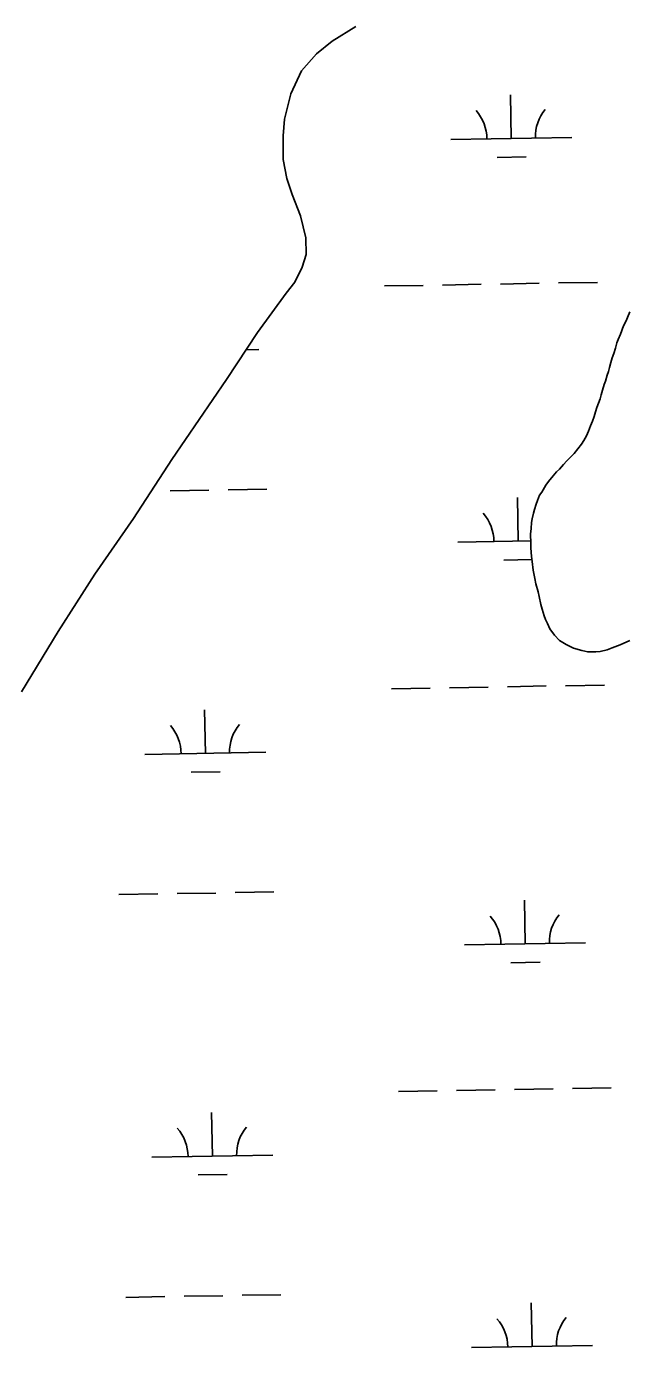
# Model space of a CAD drawing. Extents: x 3892998 to 3931244, y 278583 to 304547.
# Drawn here: x 3921530 to 3922027, y 297888 to 298979 of the extents above; entities that cross this region are included whole.
import ezdxf

# ---------------------------------------------------------------- set-up
doc = ezdxf.new("R2010")
doc.units = 0
doc.layers.add('V-TOPO-SHOR', color=7, linetype='Continuous')
doc.layers.add('V-WETL-SWMP', color=7, linetype='Continuous')

msp = doc.modelspace()

# ---------------------------------------------------------------- linework, layer by layer
at = {"layer": 'V-TOPO-SHOR'}
for points in [[(3921744.3, 298759), (3921751.3, 298768), (3921757.4, 298780.3), (3921760.9, 298790.7), (3921760.6, 298804.7), (3921756, 298822.7), (3921749.2, 298840.4), (3921744.8, 298853.7), (3921741.8, 298869.2), (3921741.7, 298888.7), (3921743, 298902.5), (3921748, 298923.5), (3921756.8, 298942.4), (3921769.2, 298956.6), (3921782.4, 298967.1), (3921801.7, 298979.2)], [(3921649.9, 298621.5), (3921695.1, 298687.6), (3921720.7, 298726.4), (3921744.2, 298758.9), (3921744.3, 298759)], [(3922028.3, 298743.4), (3922026.2, 298738.9), (3922025.2, 298736.1), (3922023.1, 298731.9), (3922020.4, 298724.9), (3922018.7, 298720.7), (3922017.6, 298717.9), (3922016.3, 298713.4), (3922014.9, 298708.9), (3922013.5, 298705.4), (3922012.4, 298701.6), (3922011.4, 298697.4), (3922010.6, 298694.2), (3922009.6, 298691), (3922008.2, 298686.2), (3922007.1, 298683.3), (3922005.7, 298678.8), (3922004.4, 298675), (3922003.6, 298671.5), (3922002.3, 298668), (3922000.9, 298664.4), (3921999.8, 298660.9), (3921998.8, 298657.1), (3921997.4, 298653.2), (3921995.7, 298649.4), (3921994, 298644.9), (3921992.3, 298641.1), (3921990.2, 298637.3), (3921988.2, 298634.1), (3921985.2, 298630.3), (3921982.2, 298626.5), (3921979.6, 298623.7), (3921976.3, 298620.5), (3921973.3, 298617.4), (3921970, 298613.6), (3921967.7, 298611.4), (3921965, 298607.9), (3921961.1, 298603.2), (3921958.7, 298600.3), (3921955.4, 298594.6), (3921953.7, 298592.1), (3921952, 298587.6), (3921950.9, 298584.7), (3921949.5, 298580.2), (3921948.5, 298577.1), (3921947.4, 298572.6), (3921947, 298569.4), (3921946.6, 298564.5), (3921946.1, 298559.7), (3921946.3, 298552.3), (3921946.5, 298548.4), (3921947, 298541.3), (3921947.5, 298537.1), (3921948.3, 298530), (3921949.8, 298523.2), (3921950.6, 298518.7), (3921952.4, 298512.2), (3921953.3, 298508.3), (3921954.7, 298501.8), (3921955.9, 298497.9), (3921957.4, 298492.4), (3921958.6, 298489.4), (3921960.2, 298485.9), (3921962, 298481.6), (3921966.1, 298476.4), (3921970.1, 298472.1), (3921975.5, 298468.7), (3921981.6, 298465.7), (3921988.6, 298463.6), (3921993.4, 298462.5), (3922000.2, 298462.7), (3922003.8, 298462.9), (3922009.6, 298464.4), (3922013.5, 298465.9), (3922020.3, 298468.3), (3922028.2, 298472)], [(3921525.6, 298429.7), (3921555.8, 298479.5), (3921586.1, 298526.9), (3921618.1, 298572.7), (3921649.9, 298621.5)]]:
    msp.add_lwpolyline(points, dxfattribs=at)
at = {"layer": 'V-WETL-SWMP'}
for p, q in [((3921782.4, 298967.1), (3921801.7, 298979.2)), ((3921769.2, 298956.6), (3921782.4, 298967.1)), ((3921756.8, 298942.4), (3921769.2, 298956.6)), ((3921748, 298923.5), (3921756.8, 298942.4)), ((3921743, 298902.5), (3921748, 298923.5)), ((3921930.2, 298886.7), (3921929.6, 298922.7)), ((3921741.7, 298888.7), (3921743, 298902.5)), ((3921741.8, 298869.2), (3921741.7, 298888.7)), ((3921880.2, 298885.8), (3921980.2, 298887.5)), ((3921744.8, 298853.7), (3921741.8, 298869.2)), ((3921918.5, 298871), (3921942.5, 298871.5)), ((3921749.2, 298840.4), (3921744.8, 298853.7)), ((3921756, 298822.7), (3921749.2, 298840.4)), ((3921760.6, 298804.7), (3921756, 298822.7)), ((3921760.9, 298790.7), (3921760.6, 298804.7)), ((3921757.4, 298780.3), (3921760.9, 298790.7)), ((3921751.3, 298768), (3921757.4, 298780.3)), ((3921744.3, 298759), (3921751.3, 298768)), ((3921921.4, 298766.4), (3921953.4, 298767)), ((3921969.4, 298767.3), (3922001.4, 298767.8)), ((3921720.7, 298726.4), (3921744.2, 298758.9)), ((3921744.2, 298758.9), (3921744.3, 298759)), ((3921825.4, 298764.8), (3921857.4, 298765.3)), ((3921873.4, 298765.6), (3921905.4, 298766.2)), ((3922025.2, 298736.1), (3922023.1, 298731.9)), ((3922026.2, 298738.9), (3922025.2, 298736.1)), ((3922028.3, 298743.4), (3922026.2, 298738.9)), ((3921695.1, 298687.6), (3921720.7, 298726.4)), ((3922020.4, 298724.9), (3922018.7, 298720.7)), ((3922023.1, 298731.9), (3922020.4, 298724.9)), ((3921711.2, 298712), (3921721.7, 298712.2)), ((3922016.3, 298713.4), (3922014.9, 298708.9)), ((3922017.6, 298717.9), (3922016.3, 298713.4)), ((3922018.7, 298720.7), (3922017.6, 298717.9)), ((3922012.4, 298701.6), (3922011.4, 298697.4)), ((3922013.5, 298705.4), (3922012.4, 298701.6)), ((3922014.9, 298708.9), (3922013.5, 298705.4)), ((3922009.6, 298691), (3922008.2, 298686.2)), ((3922010.6, 298694.2), (3922009.6, 298691)), ((3922011.4, 298697.4), (3922010.6, 298694.2)), ((3921649.9, 298621.5), (3921695.1, 298687.6)), ((3922007.1, 298683.3), (3922005.7, 298678.8)), ((3922008.2, 298686.2), (3922007.1, 298683.3)), ((3922003.6, 298671.5), (3922002.3, 298668)), ((3922004.4, 298675), (3922003.6, 298671.5)), ((3922005.7, 298678.8), (3922004.4, 298675)), ((3921999.8, 298660.9), (3921998.8, 298657.1)), ((3922000.9, 298664.4), (3921999.8, 298660.9)), ((3922002.3, 298668), (3922000.9, 298664.4)), ((3921995.7, 298649.4), (3921994, 298644.9)), ((3921997.4, 298653.2), (3921995.7, 298649.4)), ((3921998.8, 298657.1), (3921997.4, 298653.2)), ((3921990.2, 298637.3), (3921988.2, 298634.1)), ((3921992.3, 298641.1), (3921990.2, 298637.3)), ((3921994, 298644.9), (3921992.3, 298641.1)), ((3921982.2, 298626.5), (3921979.6, 298623.7)), ((3921985.2, 298630.3), (3921982.2, 298626.5)), ((3921988.2, 298634.1), (3921985.2, 298630.3)), ((3921618.1, 298572.7), (3921649.9, 298621.5)), ((3921970, 298613.6), (3921967.7, 298611.4)), ((3921973.3, 298617.4), (3921970, 298613.6)), ((3921976.3, 298620.5), (3921973.3, 298617.4)), ((3921979.6, 298623.7), (3921976.3, 298620.5)), ((3921961.1, 298603.2), (3921958.7, 298600.3)), ((3921965, 298607.9), (3921961.1, 298603.2)), ((3921967.7, 298611.4), (3921965, 298607.9)), ((3921648.3, 298595.5), (3921680.3, 298596.1)), ((3921696.3, 298596.3), (3921728.3, 298596.9)), ((3921953.7, 298592.1), (3921952, 298587.6)), ((3921955.4, 298594.6), (3921953.7, 298592.1)), ((3921958.7, 298600.3), (3921955.4, 298594.6)), ((3921935.9, 298554), (3921935.3, 298590)), ((3921950.9, 298584.7), (3921949.5, 298580.2)), ((3921952, 298587.6), (3921950.9, 298584.7)), ((3921586.1, 298526.9), (3921618.1, 298572.7)), ((3921947.4, 298572.6), (3921947, 298569.4)), ((3921948.5, 298577.1), (3921947.4, 298572.6)), ((3921949.5, 298580.2), (3921948.5, 298577.1)), ((3921946.6, 298564.5), (3921946.1, 298559.7)), ((3921946.1, 298559.7), (3921946.3, 298552.3)), ((3921947, 298569.4), (3921946.6, 298564.5)), ((3921886, 298553.2), (3921946.3, 298554.2)), ((3921946.3, 298552.3), (3921946.5, 298548.4)), ((3921946.5, 298548.4), (3921947, 298541.3)), ((3921924.2, 298538.4), (3921947.3, 298538.8)), ((3921947, 298541.3), (3921947.5, 298537.1)), ((3921555.8, 298479.5), (3921586.1, 298526.9)), ((3921947.5, 298537.1), (3921948.3, 298530)), ((3921948.3, 298530), (3921949.8, 298523.2)), ((3921949.8, 298523.2), (3921950.6, 298518.7)), ((3921950.6, 298518.7), (3921952.4, 298512.2)), ((3921952.4, 298512.2), (3921953.3, 298508.3)), ((3921953.3, 298508.3), (3921954.7, 298501.8)), ((3921954.7, 298501.8), (3921955.9, 298497.9)), ((3921955.9, 298497.9), (3921957.4, 298492.4)), ((3921957.4, 298492.4), (3921958.6, 298489.4)), ((3921958.6, 298489.4), (3921960.2, 298485.9)), ((3921960.2, 298485.9), (3921962, 298481.6)), ((3921525.6, 298429.7), (3921555.8, 298479.5)), ((3921962, 298481.6), (3921966.1, 298476.4)), ((3921966.1, 298476.4), (3921970.1, 298472.1)), ((3921970.1, 298472.1), (3921975.5, 298468.7)), ((3922020.3, 298468.3), (3922028.2, 298472)), ((3921975.5, 298468.7), (3921981.6, 298465.7)), ((3921981.6, 298465.7), (3921988.6, 298463.6)), ((3921988.6, 298463.6), (3921993.4, 298462.5)), ((3921993.4, 298462.5), (3922000.2, 298462.7)), ((3922000.2, 298462.7), (3922003.8, 298462.9)), ((3922003.8, 298462.9), (3922009.6, 298464.4)), ((3922009.6, 298464.4), (3922013.5, 298465.9)), ((3922013.5, 298465.9), (3922020.3, 298468.3)), ((3921831.2, 298432.1), (3921863.2, 298432.7)), ((3921879.2, 298433), (3921911.2, 298433.5)), ((3921927.2, 298433.8), (3921959.2, 298434.4)), ((3921975.2, 298434.6), (3922007.2, 298435.2)), ((3921677.5, 298378.7), (3921676.9, 298414.7)), ((3921627.5, 298377.9), (3921727.5, 298379.6)), ((3921665.8, 298363.1), (3921689.8, 298363.5)), ((3921606.1, 298262.1), (3921638.1, 298262.6)), ((3921654.1, 298262.9), (3921686.1, 298263.4)), ((3921702.1, 298263.7), (3921734.1, 298264.3)), ((3921941.7, 298221.4), (3921941.1, 298257.4)), ((3921891.7, 298220.6), (3921991.7, 298222.3)), ((3921930, 298205.8), (3921954, 298206.2)), ((3921884.9, 298100.4), (3921916.9, 298100.9)), ((3921932.9, 298101.2), (3921964.9, 298101.7)), ((3921980.9, 298102), (3922012.9, 298102.6)), ((3921837, 298099.5), (3921869, 298100.1)), ((3921683.3, 298046.1), (3921682.6, 298082.1)), ((3921633.3, 298045.2), (3921733.3, 298047)), ((3921671.5, 298030.5), (3921695.5, 298030.9)), ((3921611.9, 297929.4), (3921643.9, 297930)), ((3921659.9, 297930.3), (3921691.9, 297930.8)), ((3921707.9, 297931.1), (3921739.8, 297931.6)), ((3921947.5, 297888.8), (3921946.8, 297924.8)), ((3921897.5, 297887.9), (3921997.5, 297889.7))]:
    msp.add_line(p, q, dxfattribs=at)
for centre, start, end in [((3921874.9, 298886.2), 0.2199, 41.7635), ((3921985.4, 298888.1), 140.2199, 181.7635), ((3921880.7, 298553.6), 0.2199, 41.7635), ((3921622.3, 298378.3), 0.2199, 41.7635), ((3921732.7, 298380.2), 140.2199, 181.7635), ((3921886.5, 298220.9), 0.2199, 41.7635), ((3921996.9, 298222.9), 140.2199, 181.7635), ((3921628, 298045.6), 0.2199, 41.7635), ((3921738.5, 298047.5), 140.2199, 181.7635), ((3921892.2, 297888.3), 0.2199, 41.7635), ((3922002.7, 297890.2), 140.2199, 181.7635)]:
    msp.add_arc(centre, 35.2, start, end, dxfattribs=at)

doc.saveas('drawing.dxf')
